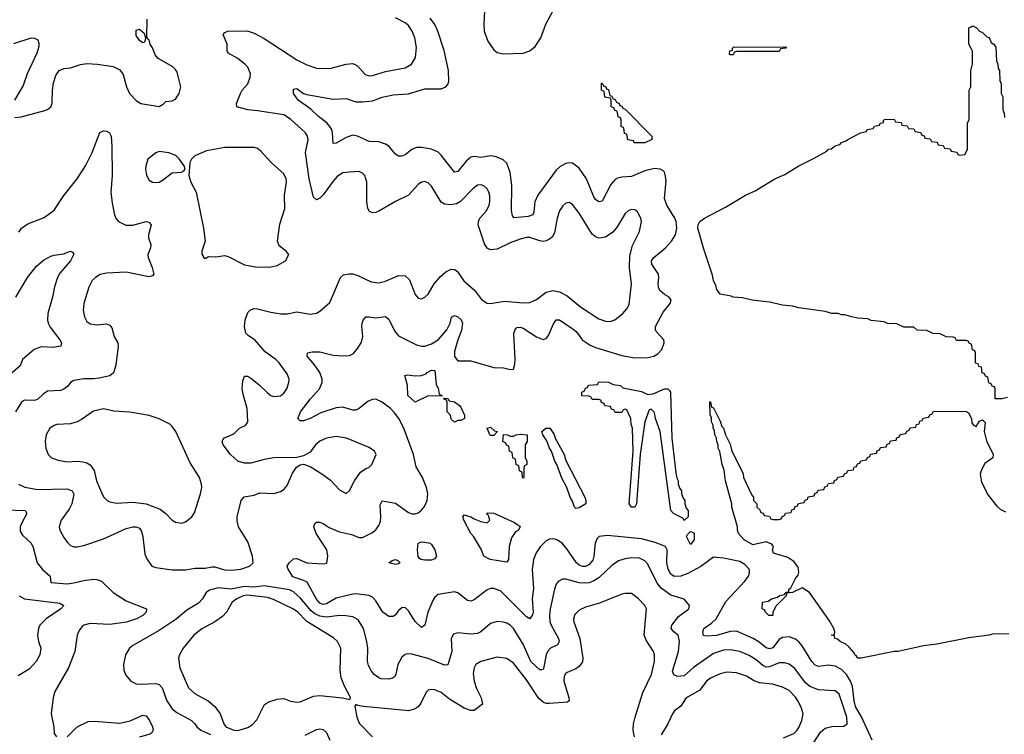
# Model space of a CAD drawing. Header units: inches. Extents: x 1834610 to 2027685, y 642842 to 774116.
# Tile 407 of 632: x 2004200 to 2010202, y 661685 to 666040. Entities that reach past the tile are written whole.
import ezdxf

# ---------------------------------------------------------------- set-up
doc = ezdxf.new("R2010")
doc.units = ezdxf.units.IN
doc.header["$MEASUREMENT"] = 0
doc.layers.add('C0606', color=7, linetype='Continuous')
doc.layers.add('C0616', color=7, linetype='Continuous')

msp = doc.modelspace()

# ---------------------------------------------------------------- linework, layer by layer
at = {"layer": 'C0606', "color": 5}
for points, elevation in [([(2007035, 666135), (2007029.4, 666010), (2007031.6, 665970), (2007053.4, 665910), (2007090, 665855.8), (2007110, 665841.1), (2007150, 665831), (2007270, 665836.1), (2007310, 665850.3), (2007342.7, 665877.3), (2007376, 665930), (2007407.7, 666012.3), (2007459.7, 666110)], 240), ([(2004170, 665444), (2004210, 665448.2), (2004353.1, 665486.9), (2004370, 665493.4), (2004389.3, 665510), (2004398, 665530), (2004399.7, 665610), (2004405.6, 665654.4), (2004420.2, 665700.2), (2004441.2, 665730), (2004470, 665743), (2004510, 665746), (2004570, 665766), (2004610, 665774), (2004674, 665770), (2004770, 665755.8), (2004810, 665734.9), (2004830, 665706.8), (2004850.3, 665630), (2004868.8, 665590), (2004910, 665548.2), (2004938, 665530), (2005050, 665511.3), (2005074.6, 665525.4), (2005090, 665542), (2005130, 665544.7), (2005150, 665556), (2005171.8, 665590), (2005183, 665630), (2005159.4, 665719.4), (2005150, 665736), (2005132.7, 665752.7), (2005043.3, 665803.3), (2005026.6, 665826.6), (2005010, 665869), (2004994.5, 665890), (2004990, 665918), (2004982, 665922), (2004975.3, 665935.3), (2004976.2, 666043.8)], 280), ([(2004192.2, 663210), (2004230.9, 663190.9), (2004310, 663177.1), (2004490, 663180.5), (2004519.5, 663170), (2004529.3, 663149.3), (2004518.3, 663090), (2004502.1, 663057.9), (2004452, 662990), (2004440.9, 662950), (2004444.7, 662930), (2004470, 662884.9), (2004490, 662855.3), (2004510, 662835.3), (2004530, 662827.8), (2004550, 662827.8), (2004590, 662836.5), (2004710, 662877.5), (2004850, 662939), (2004889.9, 662950.1), (2004910.2, 662950.1), (2004930, 662941.1), (2004941.9, 662921.8), (2004950.1, 662890.1), (2004962.2, 662782.2), (2004974.8, 662754.8), (2005005.7, 662710), (2005030, 662701.8), (2005130, 662686.6), (2005210, 662687.8), (2005270, 662698.6), (2005330, 662697.5), (2005373.9, 662706.1), (2005390, 662705.7), (2005447.5, 662687.5), (2005490, 662685.8), (2005547.9, 662692.1), (2005601.4, 662710), (2005622.2, 662730), (2005618.8, 662770), (2005590, 662858.4), (2005532.8, 662950), (2005525.2, 662985.2), (2005525.8, 663010), (2005550.9, 663109.1), (2005567.6, 663132.4), (2005630, 663143), (2005663.6, 663156.4), (2005750, 663152.7), (2005790, 663164), (2005810, 663176.3), (2005830, 663202), (2005863.5, 663276.5), (2005887.2, 663312.8), (2005910, 663327), (2005930, 663330.6), (2005970, 663316.5), (2006047.9, 663267.9), (2006094, 663234), (2006150, 663175.8), (2006190, 663153.4), (2006210, 663170.7), (2006240.5, 663230), (2006278.2, 663281.8), (2006310, 663305.7), (2006327.8, 663312.2), (2006346, 663330), (2006372, 663390), (2006362.7, 663410), (2006330, 663433.6), (2006192.7, 663490), (2006130, 663499.4), (2006070, 663490.7), (2006030, 663470.8), (2006002.4, 663450), (2005970, 663405.6), (2005930, 663382.9), (2005890, 663371.2), (2005749.7, 663369.7), (2005690, 663359.3), (2005610, 663338), (2005570, 663336.8), (2005529.3, 663349.3), (2005485.1, 663390), (2005440.5, 663450), (2005435.1, 663470), (2005439.3, 663480.7), (2005447.9, 663492.1), (2005504.5, 663515.5), (2005540.5, 663550), (2005577.7, 663570), (2005589.8, 663590), (2005586.6, 663670), (2005563.4, 663750), (2005557.1, 663790), (2005560.6, 663839.4), (2005570, 663866.8), (2005590, 663868.2), (2005610, 663855.8), (2005657.5, 663817.5), (2005710, 663766), (2005730, 663750.3), (2005750, 663743.1), (2005790, 663748.9), (2005810, 663764.9), (2005828, 663790), (2005840.5, 663830), (2005842, 663850), (2005830, 663882.7), (2005782.4, 663950), (2005761.6, 663970), (2005696.4, 664016.4), (2005633, 664090), (2005593.8, 664113.8), (2005578.5, 664130), (2005569.8, 664169.9), (2005575.4, 664210), (2005590, 664255.5), (2005607.2, 664272.8), (2005630, 664280.3), (2005650, 664279), (2005730, 664258), (2005791.7, 664248.3), (2005830, 664248.3), (2005890, 664260.2), (2005970, 664246), (2006008.3, 664251.7), (2006030, 664264.4), (2006090, 664316.3), (2006155.4, 664470), (2006174.4, 664485.6), (2006207.9, 664492.1), (2006230, 664491.1), (2006261.6, 664481.6), (2006343.4, 664443.4), (2006390, 664436.5), (2006430, 664447.1), (2006510, 664481.1), (2006550, 664479.6), (2006575.3, 664455.3), (2006610, 664364.9), (2006630, 664343.8), (2006650, 664339.3), (2006670, 664348.2), (2006690, 664368.2), (2006725.7, 664430), (2006765.4, 664474.7), (2006797, 664503), (2006830, 664519), (2006850, 664517.1), (2006866.6, 664506.6), (2006907.8, 664447.8), (2006971.9, 664391.9), (2007015, 664335), (2007050, 664312.8), (2007070.3, 664310.3), (2007156.1, 664323.9), (2007270, 664314.5), (2007310, 664317.2), (2007350, 664335.3), (2007410, 664380.2), (2007450.7, 664389.3), (2007490, 664381), (2007538, 664358), (2007619.5, 664290), (2007730, 664217.3), (2007770, 664202), (2007798.9, 664201.1), (2007828.4, 664211.6), (2007877, 664250), (2007902, 664278), (2007914.6, 664305.4), (2007929.8, 664430), (2007917, 664530), (2007919.1, 664600.9), (2007935.4, 664664.6), (2007978, 664750), (2007989.6, 664809.6), (2007986, 664830), (2007966, 664870), (2007950, 664882), (2007930, 664882.9), (2007910, 664875.6), (2007890, 664858.4), (2007842.6, 664777.4), (2007815.5, 664744.5), (2007770, 664714.1), (2007730, 664708.7), (2007710, 664716.8), (2007690, 664733.8), (2007610, 664861.3), (2007570, 664913), (2007550, 664926), (2007530, 664923), (2007510, 664906), (2007490, 664874.5), (2007476, 664830), (2007459.3, 664740.8), (2007445.1, 664714.9), (2007430, 664702.1), (2007410, 664692.2), (2007390, 664689.4), (2007370, 664692.2), (2007310, 664713.3), (2007290, 664712.8), (2007250, 664703.4), (2007190, 664680.5), (2007110, 664641.5), (2007070, 664636.8), (2007050, 664646.9), (2007033.9, 664673.9), (2006994.8, 664790), (2006996.4, 664810), (2007004.4, 664830), (2007044.8, 664875.2), (2007062, 664910), (2007066.6, 664930), (2007065.9, 664965.9), (2007059.7, 664990), (2007049.8, 665009.8), (2007030, 665028), (2007010, 665034.7), (2006990, 665030.8), (2006962.6, 665010), (2006887.8, 664932.2), (2006862.1, 664917.9), (2006828.8, 664911.2), (2006790, 664916.3), (2006768.6, 664928.6), (2006710, 665026.3), (2006690, 665045.6), (2006679, 665050), (2006670, 665053.3), (2006650, 665049.6), (2006630, 665035.1), (2006570, 664969.8), (2006490, 664932), (2006390, 664873.5), (2006370, 664864.7), (2006350, 664862.6), (2006332.2, 664872.2), (2006322.2, 664890), (2006316.1, 664930), (2006315.1, 665050), (2006304.2, 665090), (2006290, 665105.6), (2006270, 665114.3), (2006208.2, 665111.8), (2006170, 665106.2), (2006135.1, 665085), (2006110, 665056.8), (2006050, 664972.1), (2006030, 664952.4), (2006010, 664942), (2005990, 664958), (2005964.9, 665070), (2005942.9, 665230), (2005958.9, 665310), (2005954.6, 665330), (2005942.7, 665350), (2005850, 665434.4), (2005810, 665459.8), (2005650, 665485.3), (2005590, 665489.8), (2005524, 665510), (2005520.9, 665530), (2005545.1, 665590), (2005555.8, 665610), (2005591, 665650), (2005605.1, 665690), (2005606, 665710), (2005589.8, 665749.8), (2005571.4, 665770), (2005530, 665803), (2005470, 665836), (2005464, 665850), (2005464, 665890), (2005440.9, 665950), (2005450, 665962.8), (2005468, 665970), (2005587.6, 665972.4), (2005630, 665957.1), (2005690, 665925), (2005890, 665794.7), (2005950, 665765), (2006010, 665745), (2006090, 665742.4), (2006190, 665768.3), (2006230, 665772.6), (2006258.7, 665758.7), (2006306.1, 665706.1), (2006330, 665698.5), (2006350, 665700.2), (2006430, 665725.2), (2006550, 665746.9), (2006587.8, 665770), (2006612.4, 665810), (2006618.2, 665870), (2006609.7, 665930.3), (2006592.8, 665970), (2006570, 666004.7), (2006550, 666020.4), (2006490, 666052)], 260), ([(2009396.9, 661650), (2009332.4, 661792.4), (2009295.7, 661855.7), (2009286.1, 661890), (2009276.8, 661976.8), (2009264.7, 662010), (2009240.2, 662050), (2009210, 662080.2), (2009170, 662100.8), (2009130, 662106.8), (2009070, 662097.8), (2009050, 662106.3), (2009028.7, 662128.7), (2008970, 662224.5), (2008950, 662249.8), (2008930, 662265.3), (2008890, 662280.2), (2008850, 662274.7), (2008830, 662262.3), (2008790, 662212.9), (2008770, 662205.9), (2008750, 662213), (2008707.4, 662247.4), (2008670.2, 662269.8), (2008570, 662314.2), (2008530, 662311.1), (2008448, 662288), (2008384.1, 662284.1), (2008367.7, 662287.7), (2008364.2, 662310), (2008369.8, 662330), (2008416.9, 662363.1), (2008445.4, 662390), (2008504.9, 662495.1), (2008621.2, 662618.8), (2008643.1, 662650), (2008649.7, 662670), (2008648.4, 662690), (2008621.1, 662721.1), (2008590, 662738.2), (2008490, 662759.1), (2008430, 662764.2), (2008352, 662708), (2008273.8, 662666.2), (2008230, 662648.2), (2008190, 662647.6), (2008170, 662660.5), (2008152.1, 662692.1), (2008144.4, 662730), (2008147.6, 662810), (2008135.8, 662830), (2008073.9, 662853.9), (2007990, 662876.9), (2007782.8, 662897.2), (2007732.2, 662890), (2007720.6, 662879.4), (2007707.1, 662850), (2007700.1, 662770), (2007693.8, 662746.2), (2007670, 662717.6), (2007650, 662708.7), (2007630, 662708.7), (2007610, 662716.4), (2007593.8, 662730), (2007535.3, 662815.3), (2007505.8, 662850), (2007470, 662873), (2007450, 662876.8), (2007430, 662873.7), (2007410, 662864.8), (2007372.3, 662827.7), (2007348, 662792), (2007331.6, 662750), (2007324.5, 662690), (2007332.9, 662572.9), (2007323, 662510), (2007330.1, 662430.1), (2007325.7, 662414.3), (2007310, 662389.7), (2007290, 662401.5), (2007130, 662559.8), (2007090, 662573.8), (2007070, 662573.1), (2007050, 662565.6), (2006970, 662505.3), (2006950, 662496.4), (2006930, 662500.4), (2006870, 662548.4), (2006850, 662554.5), (2006750, 662537.2), (2006730, 662520.4), (2006718.5, 662501.5), (2006687.4, 662430), (2006669.1, 662350.9), (2006650, 662336.9), (2006610, 662373.6), (2006570, 662437.7), (2006550, 662457.4), (2006530, 662456.3), (2006510, 662438.9), (2006490, 662412.6), (2006476.2, 662403.8), (2006450, 662404.1), (2006413.2, 662430), (2006370, 662498.3), (2006350, 662520.4), (2006330, 662532), (2006250, 662541.6), (2006230, 662539.6), (2006130, 662514.5), (2006070, 662479.6), (2006050, 662475.4), (2006030, 662485), (2006010, 662509), (2005951.8, 662611.8), (2005925.3, 662625.3), (2005865, 662645), (2005834.8, 662694.8), (2005830.8, 662710), (2005842.7, 662730), (2005870, 662753.9), (2005890, 662757.6), (2005950, 662730.2), (2006050, 662723.6), (2006072.2, 662727.8), (2006079.1, 662770), (2006073.1, 662810), (2006007.1, 662910), (2005994, 662950), (2005999.6, 662970), (2006010, 662978), (2006030, 662977.8), (2006050, 662970.2), (2006086.5, 662946.5), (2006150, 662919), (2006222.5, 662902.5), (2006270, 662885.3), (2006290, 662885.5), (2006346.8, 662913.2), (2006370, 662931.8), (2006390, 662957.1), (2006398.6, 662981.4), (2006401.6, 663010), (2006397.1, 663082.9), (2006410, 663107.7), (2006490, 663094), (2006570, 663037.3), (2006590, 663028.1), (2006610, 663027.9), (2006630, 663034.6), (2006650, 663051.8), (2006667.4, 663072.6), (2006684.5, 663110), (2006687.8, 663150), (2006680.3, 663190), (2006656.2, 663250), (2006616.1, 663316.1), (2006601, 663390), (2006542.5, 663550), (2006510.4, 663610.4), (2006484.1, 663644.1), (2006459.8, 663670), (2006410, 663709.8), (2006370, 663727.4), (2006350, 663726.3), (2006324.4, 663715.6), (2006270, 663671), (2006250, 663661.5), (2006230, 663659.8), (2006170, 663678), (2006130, 663674.6), (2006036.2, 663643.8), (2005970, 663608.9), (2005930, 663595.1), (2005910, 663595.1), (2005895.1, 663610), (2005911.4, 663650), (2005971.8, 663730), (2006027, 663790), (2006043.7, 663830), (2006044.6, 663850), (2006029.8, 663890), (2005997.8, 663937.8), (2005953.3, 663990), (2005954, 664010), (2005983.5, 664016.5), (2006030, 664016.5), (2006110, 663996.1), (2006170, 663991.3), (2006210, 663994), (2006234.3, 664005.7), (2006262.2, 664037.8), (2006284.1, 664075.9), (2006292, 664110), (2006286.2, 664170), (2006288.6, 664190), (2006294.7, 664210), (2006310, 664228.4), (2006330, 664230.2), (2006370, 664223.9), (2006430, 664231.6), (2006450, 664215.3), (2006484.6, 664144.6), (2006510, 664113.6), (2006619.3, 664059.3), (2006650.5, 664050.5), (2006670, 664051.1), (2006710, 664063.9), (2006750.8, 664089.2), (2006804, 664150), (2006824.2, 664190), (2006832.8, 664227.2), (2006850, 664237.4), (2006870, 664228.7), (2006890.5, 664210.5), (2006900.1, 664190), (2006893, 664147), (2006870, 664089.7), (2006850, 664019), (2006850, 663986.8), (2006870, 663962), (2006950, 663962), (2007090, 663920.5), (2007150, 663918.4), (2007190, 663908.5), (2007210, 663910.7), (2007219.2, 663940.8), (2007221, 663970), (2007211.4, 664128.6), (2007222.1, 664157.9), (2007230, 664164.9), (2007250, 664167.2), (2007270, 664160.2), (2007350, 664106.7), (2007390, 664091.8), (2007410, 664097.6), (2007424, 664116), (2007453.1, 664186.9), (2007470, 664210.3), (2007490, 664210.2), (2007579, 664150), (2007595.4, 664135.4), (2007629.6, 664089.6), (2007677.3, 664057.3), (2007710, 664043.2), (2007870, 663993.7), (2007950, 663978.8), (2008030, 663980.7), (2008066, 663990), (2008090, 664003.1), (2008115.1, 664030), (2008128.3, 664070), (2008126.9, 664090), (2008080.6, 664140.6), (2008075.9, 664150), (2008076.1, 664170), (2008122.9, 664257), (2008165.4, 664310), (2008171.2, 664330), (2008159.5, 664350), (2008130, 664365.1), (2008102.5, 664390), (2008093.8, 664410), (2008091.4, 664430), (2008095.8, 664470), (2008093.2, 664490), (2008053.2, 664550), (2008052.2, 664570), (2008064.6, 664590), (2008136.8, 664650), (2008173.8, 664690), (2008197.3, 664730), (2008204.8, 664770), (2008201.6, 664810), (2008194.4, 664830), (2008144.7, 664910), (2008130.4, 664950), (2008140.8, 665060.8), (2008135.6, 665095.6), (2008130, 665111.6), (2008121, 665121), (2008104, 665130), (2008070, 665132.4), (2008010, 665119.4), (2007930, 665084.6), (2007870, 665081.1), (2007845, 665075), (2007830, 665066.6), (2007803.9, 665036.1), (2007750, 664934.3), (2007730, 664929.7), (2007710, 664944.7), (2007700.6, 664960.6), (2007655.3, 665070), (2007610, 665135.5), (2007570, 665165), (2007550, 665168), (2007530, 665163.7), (2007494.6, 665145.4), (2007470, 665123.1), (2007359.4, 664970), (2007340.9, 664930), (2007334.3, 664870), (2007328.4, 664851.6), (2007299.3, 664840.7), (2007213.4, 664833.4), (2007204.3, 664844.3), (2007197.5, 664877.5), (2007199.1, 665030), (2007190, 665109.3), (2007170, 665166), (2007147, 665186.9), (2007104.2, 665204.2), (2007071.1, 665211.1), (2007010, 665200.6), (2006970, 665206.8), (2006950, 665203.1), (2006921.1, 665178.9), (2006870, 665114.5), (2006850, 665111.2), (2006770, 665214.8), (2006750, 665233.3), (2006710.4, 665250.4), (2006650, 665262.2), (2006619.8, 665260.2), (2006590, 665248.8), (2006550, 665217.2), (2006530, 665208.6), (2006510, 665208.2), (2006490, 665221.3), (2006450, 665268.6), (2006430, 665282), (2006390, 665295), (2006330, 665298.5), (2006259.5, 665330), (2006230, 665335.9), (2006190, 665323.1), (2006130, 665286.9), (2006110, 665286.6), (2006107.3, 665350), (2006102, 665370), (2006089.8, 665390), (2006071.5, 665411.5), (2006020.8, 665450), (2005974.9, 665494.9), (2005897.7, 665550), (2005870, 665589.6), (2005868.1, 665610), (2005870, 665616.3), (2005890, 665620.3), (2005930, 665590.2), (2005950, 665583.9), (2006110, 665556.3), (2006190, 665558.8), (2006250, 665540.1), (2006290, 665539.3), (2006350, 665545.1), (2006410, 665568.5), (2006477, 665583), (2006570, 665587.6), (2006670, 665618), (2006770, 665618.6), (2006796.9, 665630), (2006810, 665644.4), (2006815.8, 665664.2), (2006814.8, 665730), (2006787.9, 665852.1), (2006749.9, 665970), (2006731.3, 666010), (2006701.7, 666050)], 240), ([(2010000, 665864), (2009986, 665890), (2009986, 665990), (2010000, 665997)], 220), ([(2004164.6, 665895.4), (2004270, 665928.7), (2004290, 665928.2), (2004310, 665916.3), (2004316.7, 665896.7), (2004316.7, 665876.7), (2004303.7, 665836.3), (2004246.5, 665710), (2004221.8, 665638.2), (2004168.6, 665550)], 280), ([(2010000, 664062.7), (2009990, 664066), (2009982, 664082), (2009970, 664086), (2009910, 664086), (2009902, 664102), (2009890, 664106), (2009848.4, 664108.4), (2009810, 664126), (2009768.4, 664128.4), (2009730, 664146), (2009670, 664148), (2009650, 664166), (2009590, 664166), (2009547.3, 664187.3), (2009490, 664188), (2009470, 664198), (2009390, 664208), (2009370, 664218), (2009310, 664222), (2009270, 664228.7), (2009230, 664242), (2009210, 664242), (2009190, 664248.7), (2009150, 664249), (2009110, 664262), (2008950, 664284), (2008910, 664295.3), (2008850, 664301.2), (2008770, 664319), (2008666, 664330), (2008606, 664346), (2008550, 664349.5), (2008536, 664356), (2008470, 664367), (2008450, 664395.3), (2008442.9, 664422.9), (2008430, 664448.7), (2008423.3, 664483.3), (2008370, 664642), (2008334.5, 664770), (2008335.1, 664790), (2008345.1, 664810), (2008374, 664830), (2008502, 664898), (2008624, 664970), (2008682.5, 664997.5), (2008804, 665070), (2008863.2, 665096.8), (2008949, 665150), (2009043.7, 665196.3), (2009120.2, 665239.8), (2009130, 665250.6), (2009146.3, 665253.7), (2009170, 665270.7), (2009200.4, 665279.6), (2009210, 665290.8), (2009239, 665301), (2009248, 665310), (2009326, 665350), (2009362, 665358), (2009366, 665370), (2009402, 665378), (2009410, 665392), (2009442, 665398), (2009446, 665410), (2009466, 665414), (2009466, 665426), (2009472, 665432), (2009530, 665434), (2009538, 665418), (2009572.7, 665412.7), (2009578, 665398), (2009610, 665394), (2009618, 665378), (2009650, 665374), (2009658, 665358), (2009692.7, 665352.7), (2009698, 665338), (2009712.7, 665332.7), (2009718, 665318), (2009750, 665314), (2009758, 665298), (2009792.7, 665292.7), (2009798, 665278), (2009830, 665274), (2009838, 665258), (2009872.7, 665252.7), (2009878, 665238), (2009912.7, 665232.7), (2009918, 665218), (2009930, 665214), (2009962, 665218), (2009978, 665250), (2009978, 665410), (2009987.3, 665432.7), (2009988, 665610), (2009998, 665630), (2009998, 665730), (2010000, 665737.6)], 220), ([(2004194.8, 664745.2), (2004210.5, 664769.5), (2004250, 664795.8), (2004350, 664835.3), (2004410, 664878.7), (2004470, 664968.2), (2004550.6, 665069.4), (2004600.4, 665150), (2004641.5, 665230), (2004687.6, 665352.4), (2004710, 665363.1), (2004730, 665360.3), (2004747.7, 665350), (2004757.4, 665330), (2004762, 665270), (2004764.4, 665090), (2004755, 664990), (2004763, 664923), (2004778.5, 664850), (2004787.4, 664827.4), (2004801.6, 664810), (2004847.3, 664787.3), (2004890, 664788.1), (2004970, 664810.3), (2004986.4, 664806.4), (2005000.5, 664790), (2004985.3, 664730), (2004985.5, 664710), (2005000.2, 664670), (2004998, 664650), (2004981.2, 664610), (2004982.9, 664590), (2005008, 664530), (2005017, 664490), (2005010, 664479.5), (2004987.2, 664472.8), (2004850, 664501.6), (2004730, 664496.2), (2004690, 664487.7), (2004661.1, 664470), (2004642.8, 664450), (2004620.8, 664410), (2004590.3, 664310), (2004587.4, 664270), (2004595.8, 664230), (2004610, 664200.5), (2004630, 664186), (2004670, 664180.3), (2004730, 664187.4), (2004750, 664179.5), (2004761.8, 664161.8), (2004776.1, 664110), (2004797.6, 664070), (2004800.6, 664050), (2004785.5, 663934.5), (2004772.3, 663887.7), (2004750, 663869.7), (2004684.3, 663855.7), (2004649.2, 663850.8), (2004590, 663851.3), (2004530, 663840.6), (2004510.3, 663830), (2004492.8, 663807.2), (2004470, 663788.6), (2004450, 663781.4), (2004370, 663776.2), (2004342.5, 663757.5), (2004310, 663726.6), (2004290, 663718.8), (2004230, 663720.9), (2004211.6, 663708.4), (2004174.2, 663650)], 260), ([(2004176.5, 664350), (2004246.8, 664470), (2004301.5, 664538.5), (2004345.3, 664574.7), (2004390, 664598.7), (2004410, 664605.3), (2004467.6, 664612.4), (2004510, 664630.4), (2004522.8, 664622.8), (2004530, 664612), (2004510.5, 664570), (2004444.3, 664495.7), (2004431.3, 664470), (2004412.5, 664412.5), (2004400.9, 664350), (2004371.3, 664250), (2004369.1, 664210), (2004373.4, 664190), (2004385.5, 664165.5), (2004445.7, 664090), (2004455.8, 664070), (2004450.7, 664050), (2004402.8, 664042.8), (2004330, 664047.1), (2004288.2, 664030), (2004217.1, 663970), (2004203.1, 663930), (2004087.2, 663830)], 240), ([(2010000, 662275.2), (2009986.4, 662273.6), (2009790, 662234), (2009710, 662224), (2009554, 662190), (2009530, 662189.2), (2009330, 662149.2), (2009310, 662149.5), (2009302, 662162), (2009290, 662169.4), (2009283.9, 662183.9), (2009257, 662217), (2009235.5, 662235.5), (2009202, 662250), (2009185.6, 662265.6), (2009168, 662270), (2009166, 662286), (2009146, 662290), (2009166, 662294), (2009168, 662310), (2009162, 662330), (2009136, 662376), (2009015.3, 662550), (2008970, 662578), (2008910, 662548.7), (2008874, 662546), (2008872, 662530), (2008811, 662469), (2008791.3, 662430), (2008791, 662410), (2008766, 662410), (2008746, 662430), (2008742, 662442), (2008726, 662450), (2008728, 662490), (2008762.7, 662497.3), (2008782, 662510), (2008818.6, 662521.4), (2008831, 662531), (2008862, 662538), (2008872, 662552), (2008888, 662552), (2008889, 662570), (2008901.2, 662578.8), (2008930, 662634), (2008945.8, 662654.2), (2008949.6, 662670.4), (2008944.7, 662704.7), (2008918, 662738), (2008882, 662762), (2008795.3, 662790), (2008789.2, 662810), (2008795.3, 662830), (2008784.7, 662844.7), (2008750, 662858), (2008670, 662839), (2008615.3, 662870), (2008582, 662910), (2008575.3, 662930), (2008575.3, 662950), (2008542, 663070), (2008542, 663090), (2008502, 663230), (2008494.6, 663294.6), (2008482, 663330), (2008468.4, 663408.4), (2008458, 663430), (2008458, 663450), (2008448.8, 663468.9), (2008448, 663490), (2008438, 663510), (2008436.4, 663536.4), (2008428, 663550), (2008428, 663570), (2008418, 663590), (2008416.4, 663616.4), (2008408, 663630), (2008406, 663714), (2008412, 663710), (2008418, 663678), (2008430, 663674), (2008470, 663594), (2008481, 663561), (2008491, 663550), (2008502, 663510), (2008530, 663454), (2008542, 663410), (2008610, 663274), (2008612, 663250), (2008663.6, 663143.6), (2008674, 663130), (2008674, 663110), (2008694, 663090), (2008694, 663070), (2008712.7, 663052.7), (2008718, 663038), (2008732.7, 663032.7), (2008738, 663018), (2008770, 663014), (2008778, 662998), (2008790, 662994), (2008830, 662994), (2008842, 662998), (2008847.3, 663012.7), (2008862, 663018), (2008867.3, 663032.7), (2008902, 663038), (2008907.3, 663052.7), (2008922, 663058), (2008927.3, 663072.7), (2008942, 663078), (2008947.3, 663092.7), (2008982, 663098), (2008987.3, 663112.7), (2009002, 663118), (2009007.3, 663132.7), (2009042, 663138), (2009047.3, 663152.7), (2009062, 663158), (2009067.3, 663172.7), (2009102, 663178), (2009107.3, 663192.7), (2009122, 663198), (2009130, 663214), (2009162, 663218), (2009167.3, 663232.7), (2009182, 663238), (2009187.3, 663252.7), (2009222, 663258), (2009227.3, 663272.7), (2009242, 663278), (2009247.3, 663292.7), (2009282, 663298), (2009287.3, 663312.7), (2009302, 663318), (2009307.3, 663332.7), (2009322, 663338), (2009327.3, 663352.7), (2009362, 663358), (2009367.3, 663372.7), (2009382, 663378), (2009387.3, 663392.7), (2009422, 663398), (2009427.3, 663412.7), (2009442, 663418), (2009447.3, 663432.7), (2009482, 663438), (2009487.3, 663452.7), (2009502, 663458), (2009507.3, 663472.7), (2009542, 663478), (2009547.3, 663492.7), (2009562, 663498), (2009567.3, 663512.7), (2009602, 663518), (2009607.3, 663532.7), (2009622, 663538), (2009627.3, 663552.7), (2009662, 663558), (2009667.3, 663572.7), (2009682, 663578), (2009687.3, 663592.7), (2009702, 663598), (2009707.3, 663612.7), (2009742, 663618), (2009747.3, 663632.7), (2009762, 663638), (2009770, 663654), (2009971.6, 663651.6), (2009983.6, 663643.6), (2010000, 663613.6)], 220), ([(2004110, 663052.6), (2004233, 663050), (2004242.8, 663030), (2004210.2, 662970), (2004203.8, 662950), (2004202.5, 662922.5), (2004218, 662898), (2004270.2, 662850), (2004282.9, 662822.9), (2004307.3, 662730), (2004339, 662690), (2004384.9, 662650), (2004389.6, 662609.5), (2004490, 662603.1), (2004530, 662607.9), (2004590, 662623.5), (2004650, 662631.6), (2004670, 662629.1), (2004697.8, 662617.8), (2004770, 662550.4), (2004850, 662499.5), (2004972.7, 662450), (2004971.7, 662430), (2004951.2, 662408.8), (2004912.2, 662390), (2004851, 662369), (2004750, 662354.6), (2004630, 662361), (2004590.8, 662350), (2004579.6, 662340.4), (2004562.7, 662317.4), (2004550.2, 662289.8), (2004535.8, 662190), (2004498, 662090), (2004414.4, 661945.6), (2004404.9, 661910), (2004391.6, 661810), (2004408.7, 661730), (2004410.4, 661690), (2004424.9, 661670)], 240), ([(2009036.3, 661630), (2009082, 661698), (2009110, 661722.5), (2009150, 661733.3), (2009224.8, 661735.2), (2009245.1, 661750), (2009242.9, 661790), (2009195, 661930), (2009170, 661949.7), (2009070, 661955.5), (2009016.7, 661976.7), (2008990, 661999.9), (2008926, 662086), (2008890, 662112.8), (2008861.1, 662121.1), (2008830, 662121.1), (2008770, 662096.4), (2008750, 662094.9), (2008730, 662103.8), (2008690, 662138.5), (2008645.9, 662165.9), (2008590, 662189.1), (2008530, 662200.5), (2008490, 662197.9), (2008430, 662177.5), (2008307.1, 662092.9), (2008250, 662042.2), (2008210, 662038.6), (2008187.1, 662047.1), (2008178.7, 662070), (2008215.1, 662190), (2008222.4, 662250), (2008213.8, 662290), (2008186.9, 662310), (2008170.8, 662330), (2008174.9, 662350), (2008215.9, 662404.1), (2008279.6, 662450), (2008282.4, 662470), (2008249.8, 662509.8), (2008170, 662534.1), (2008110, 662575.4), (2008086.9, 662606.9), (2008030, 662722.6), (2008010, 662743.1), (2007979.1, 662759.1), (2007930, 662761.6), (2007890, 662755.3), (2007850, 662742.2), (2007810, 662714.8), (2007730, 662639.1), (2007699.6, 662620.4), (2007670.6, 662609.4), (2007650, 662605.9), (2007610, 662608.7), (2007529.2, 662630.8), (2007509.3, 662630.7), (2007482.7, 662617.3), (2007470, 662599.6), (2007459.3, 662570), (2007433.2, 662450), (2007428.9, 662410), (2007432.5, 662370), (2007438.9, 662350), (2007483.5, 662270), (2007489.2, 662250), (2007477.6, 662230), (2007436, 662210), (2007418, 662190), (2007409.5, 662170), (2007393, 662087), (2007390, 662079.6), (2007382, 662078), (2007370, 662077.6), (2007316.2, 662130), (2007270, 662234.6), (2007210, 662330.8), (2007190, 662350.8), (2007170, 662361.8), (2007150, 662368.7), (2007110, 662372), (2007070, 662359.7), (2007010.1, 662309.9), (2006990, 662299.8), (2006950, 662295.3), (2006870, 662304.4), (2006844.2, 662295.8), (2006830.2, 662269.8), (2006833.5, 662190), (2006810, 662108.2), (2006790, 662105.8), (2006690, 662147.6), (2006590, 662173.5), (2006565.2, 662174.8), (2006550, 662170.9), (2006530, 662155.1), (2006514.4, 662130), (2006506, 662110), (2006493.8, 662050), (2006484.9, 662035.1), (2006472.9, 662027.1), (2006450, 662021.9), (2006403.3, 662023.3), (2006388.6, 662028.6), (2006361.8, 662050), (2006343.7, 662070), (2006325.3, 662105.3), (2006320.2, 662130), (2006321.7, 662210), (2006315.8, 662250), (2006296.1, 662330), (2006263.6, 662383.6), (2006230, 662400.6), (2006188.1, 662408.1), (2006150, 662408.7), (2006070, 662399.9), (2006030, 662405.3), (2005999.9, 662419.9), (2005977.6, 662437.5), (2005910, 662517.4), (2005870, 662554), (2005845.1, 662565.1), (2005690, 662589.1), (2005630, 662581.9), (2005570, 662585.6), (2005490, 662570.6), (2005410, 662578.9), (2005356.1, 662563.9), (2005336.5, 662550), (2005313.6, 662510), (2005290, 662483.5), (2005218.1, 662441.9), (2005153.5, 662386.5), (2005050, 662317.8), (2004890, 662226.6), (2004868.6, 662210), (2004845.3, 662170), (2004832, 662110), (2004835.8, 662075.8), (2004846.7, 662046.7), (2004877.1, 662010), (2004910, 661993.8), (2004930, 661990.2), (2005030, 661994.6), (2005050, 661989.2), (2005069.5, 661969.5), (2005096.3, 661890), (2005130, 661839.6), (2005158.1, 661818.1), (2005247.2, 661770), (2005267.8, 661750), (2005279.2, 661730), (2005303.2, 661710), (2005364.1, 661684.1)], 260), ([(2004196, 662530), (2004230, 662511.8), (2004445.3, 662485.3), (2004468.2, 662470), (2004451.7, 662450), (2004360.9, 662390), (2004322, 662350), (2004313.8, 662330), (2004309.2, 662290), (2004315.5, 662250), (2004328.2, 662210), (2004322.2, 662170), (2004299.7, 662130), (2004257.4, 662082.6), (2004190, 662041)], 220), ([(2007948.1, 661670), (2007939.8, 661710), (2007942.5, 661750), (2007951.1, 661790), (2007999.2, 661940.8), (2008051.3, 662050), (2008069.8, 662130), (2008069.8, 662169.8), (2008064.2, 662190), (2008018.5, 662258.5), (2008007.1, 662290), (2008021.4, 662450), (2008010.5, 662470.5), (2007970, 662512.8), (2007930, 662542.6), (2007890, 662543.5), (2007870, 662538.5), (2007735.3, 662484.7), (2007650, 662460.9), (2007610, 662441.1), (2007584.6, 662415.4), (2007576.9, 662390), (2007578.2, 662370), (2007614.7, 662270), (2007633.2, 662150), (2007630, 662126.6), (2007610, 662098.5), (2007590, 662084.5), (2007538.1, 662061.9), (2007526.9, 662053.1), (2007519.9, 662039.9), (2007516, 662010), (2007548.4, 661910), (2007548.8, 661890), (2007538.9, 661881.1), (2007430, 661872.5), (2007410, 661873.4), (2007390, 661880.7), (2007364.3, 661904.3), (2007290, 662018.2), (2007210, 662119.7), (2007170, 662146.4), (2007110, 662155), (2007010.2, 662129.8), (2006981.1, 662110), (2006969.4, 662090.6), (2006964.6, 662055.4), (2006970.2, 662009.8), (2006984.2, 661964.2), (2007013, 661907), (2007020.5, 661870), (2006970.3, 661829.7), (2006950, 661829.8), (2006910, 661844.6), (2006820.5, 661900.5), (2006770, 661939.8), (2006730, 661957.2), (2006710, 661958.9), (2006690, 661953.6), (2006678.3, 661941.7), (2006645.5, 661874.5), (2006630, 661852), (2006610, 661840.5), (2006571.5, 661828.5), (2006295.2, 661855.2), (2006261.5, 661861.5), (2006250, 661868), (2006242.8, 661857.2), (2006254.6, 661790), (2006270, 661753), (2006350, 661670.3)], 280), ([(2008856.4, 661663.6), (2008918.5, 661690), (2008939.4, 661710), (2008951.4, 661730), (2008968.1, 661770), (2008975.5, 661810), (2008964.4, 661850), (2008943.9, 661890), (2008930, 661910.7), (2008890, 661952.4), (2008850, 661972.4), (2008789.9, 661989.9), (2008710, 661999.9), (2008674.1, 662014.1), (2008630, 662040.3), (2008570, 662059.4), (2008510, 662064), (2008470, 662054.6), (2008410, 662028.1), (2008387.2, 662010), (2008346.5, 661953.5), (2008270, 661911.2), (2008259.2, 661900.8), (2008230, 661857.6), (2008191.4, 661828.6), (2008178.4, 661810), (2008150.7, 661749.3), (2008110, 661681.6)], 280), ([(2004489.2, 661670), (2004549.6, 661730), (2004616.5, 661763.5), (2004653.6, 661766.4), (2004810, 661753.2), (2004873, 661767), (2004950, 661801.1), (2004970, 661798.9), (2004991.1, 661770), (2005009.2, 661730), (2005012.8, 661710), (2005005.5, 661694.5), (2004993.4, 661686.6), (2004930, 661667.8)], 240), ([(2005939.9, 661680.1), (2006010, 661715.6), (2006030, 661718.7), (2006050, 661715.3), (2006070, 661697.1), (2006091.2, 661650)], 260)]:
    msp.add_lwpolyline(points, dxfattribs=dict(at, elevation=elevation))
for points, elevation in [([(2004950, 665899), (2004930, 665913.2), (2004910, 665944), (2004910, 665976), (2004930, 665982.8), (2004958, 665958), (2004966, 665930), (2004965.4, 665914.6), (2004958, 665902)], 280), ([(2008530, 665826), (2008526, 665830), (2008528.7, 665850), (2008546, 665854), (2008546, 665866), (2008549.3, 665870.7), (2008552, 665872), (2008870, 665874), (2008874, 665870), (2008870, 665866), (2008838, 665862), (2008830, 665846), (2008570, 665846), (2008558, 665842), (2008550, 665826)], 220), ([(2007949.3, 665289.3), (2007946, 665290), (2007942, 665302), (2007907.3, 665307.3), (2007902, 665342), (2007887.3, 665347.3), (2007882, 665382), (2007866, 665390), (2007866, 665430), (2007862, 665442), (2007847.3, 665447.3), (2007842, 665482), (2007827.3, 665487.3), (2007822, 665502), (2007806, 665510), (2007806, 665550), (2007802, 665562), (2007767.3, 665567.3), (2007762, 665602), (2007746, 665610), (2007746, 665654), (2007750, 665654), (2007758, 665638), (2007774, 665630), (2007778, 665618), (2007790, 665614), (2007798, 665578), (2007810, 665574), (2007818, 665558), (2007830, 665554), (2007838, 665538), (2007854, 665530), (2007858, 665518), (2007870, 665514), (2007878, 665498), (2007890, 665494), (2008054, 665330), (2008054, 665310), (2008010, 665289.5)], 220), ([(2005630, 665262), (2005450, 665261.1), (2005339.3, 665240.7), (2005267.3, 665210), (2005246.8, 665190), (2005237.3, 665170), (2005230.7, 665090), (2005243, 665050), (2005274.9, 664990), (2005320.3, 664770), (2005330.5, 664690), (2005311, 664630), (2005311.3, 664611.3), (2005322, 664590), (2005330, 664584.7), (2005350, 664598), (2005394.8, 664594.8), (2005450, 664603.6), (2005475.8, 664595.8), (2005570, 664547.2), (2005650, 664532.7), (2005730, 664533.4), (2005770, 664542), (2005821.2, 664570), (2005841.2, 664610), (2005824, 664630), (2005782, 664662), (2005772, 664690), (2005785.7, 664794.3), (2005816.4, 664890), (2005814.7, 664970), (2005825.6, 665050), (2005824.2, 665070), (2005810, 665100.9), (2005732.7, 665170), (2005670, 665239.3), (2005650, 665254.5)], 280), ([(2005050, 665236.2), (2005030, 665229.3), (2004982, 665190), (2004968.4, 665148.4), (2004966.7, 665130), (2004972.8, 665092.8), (2004990, 665062.8), (2005010, 665050.8), (2005030, 665047.7), (2005050, 665050.7), (2005070, 665062), (2005130, 665107.7), (2005186, 665110), (2005200.4, 665119.6), (2005208, 665130), (2005202, 665150), (2005172, 665192), (2005152, 665212), (2005110, 665229.2)], 280), ([(2006774, 663746), (2006690, 663748), (2006610, 663709.3), (2006566, 663750), (2006564, 663810), (2006548.7, 663871.3), (2006563.7, 663876.3), (2006610, 663870.4), (2006647.6, 663872.4), (2006678, 663882), (2006684, 663890), (2006710, 663904.7), (2006730, 663902), (2006738, 663818), (2006750, 663794), (2006758, 663758), (2006774, 663750)], 220), ([(2008030, 663756.3), (2008060.9, 663759.1), (2008130, 663790.3), (2008150.4, 663790.4), (2008160.7, 663780.7), (2008166.8, 663770), (2008176, 663490), (2008199.6, 663279.6), (2008205.4, 663245.4), (2008214, 663230), (2008214, 663210), (2008223.6, 663183.6), (2008234, 663170), (2008234, 663150), (2008243.6, 663123.6), (2008254, 663110), (2008254, 663090), (2008263.6, 663063.6), (2008274, 663050), (2008274, 663010), (2008250, 662988.7), (2008242, 663002), (2008186, 663030), (2008169.5, 663050), (2008104, 663530), (2008075.3, 663610), (2008070, 663646), (2008050, 663666), (2008038, 663662), (2008011.3, 663590), (2007982.8, 663390), (2007960.7, 663090), (2007950.7, 663070), (2007930, 663069.7), (2007915.3, 663090), (2007939, 663410), (2007935.3, 663550), (2007927.3, 663572.7), (2007926, 663610), (2007902, 663662), (2007890, 663666), (2007878, 663662), (2007870, 663646), (2007830, 663646), (2007822, 663662), (2007807.3, 663667.3), (2007802, 663682), (2007767.3, 663687.3), (2007762, 663702), (2007747.3, 663707.3), (2007742, 663722), (2007730, 663726), (2007690, 663726), (2007682, 663742), (2007670, 663746), (2007627.3, 663747.3), (2007626, 663770), (2007642, 663778), (2007650, 663794), (2007662, 663798), (2007667.3, 663812.7), (2007722, 663818), (2007730, 663834), (2007789, 663831), (2007818, 663818), (2007862, 663810), (2007876.9, 663796.9), (2007990, 663774.4)], 220), ([(2006850, 663588), (2006830, 663606), (2006826, 663630), (2006806, 663650), (2006806, 663710), (2006802, 663722), (2006787.3, 663727.3), (2006786, 663734), (2006810, 663731.3), (2006818, 663718), (2006850, 663710.8), (2006881, 663690), (2006890, 663678), (2006911, 663630), (2006912, 663610), (2006890, 663598), (2006870, 663598)], 220), ([(2004710, 663668), (2004650, 663654.7), (2004577, 663603), (2004550, 663588.8), (2004510, 663578), (2004427.1, 663572.9), (2004410, 663568), (2004383.1, 663550), (2004362.3, 663510), (2004355.6, 663470), (2004358.8, 663430), (2004374.4, 663390), (2004394, 663370), (2004435.1, 663355.1), (2004490, 663346.5), (2004550, 663349), (2004585.7, 663345.7), (2004610, 663338.9), (2004630, 663327.2), (2004653.5, 663293.5), (2004668.5, 663230), (2004704.6, 663144.6), (2004712.2, 663130), (2004733, 663110), (2004750, 663101.5), (2004790, 663094.4), (2004890, 663099.3), (2004970, 663090.2), (2005056.3, 663056.3), (2005090.3, 663030), (2005130, 662990.4), (2005150, 662978.4), (2005187.5, 662972.5), (2005210, 662979.3), (2005249.4, 663010), (2005265.3, 663034.7), (2005303, 663150), (2005309.7, 663190), (2005308.1, 663210), (2005295.1, 663250), (2005238.8, 663338.8), (2005152.1, 663530), (2005130, 663562), (2005115.2, 663575.2), (2005050, 663608.4), (2004990, 663627.2), (2004871.7, 663648.3), (2004774.7, 663654.7)], 280), ([(2007070, 663506), (2007066, 663510), (2007048.8, 663551.1), (2007070, 663556), (2007095.3, 663535.3), (2007112, 663530), (2007090, 663506)], 220), ([(2007590, 663062), (2007582, 663070), (2007570, 663106), (2007555.3, 663130), (2007535.3, 663190), (2007505.6, 663245.6), (2007475.3, 663330), (2007462, 663350), (2007442, 663410), (2007428.7, 663430), (2007413.6, 663473.6), (2007388, 663510), (2007382, 663530), (2007408, 663550), (2007431, 663551), (2007456, 663516), (2007464.7, 663490), (2007518, 663390), (2007530, 663354), (2007644.7, 663130), (2007651.3, 663110), (2007651, 663090), (2007610, 663065.2)], 220), ([(2007270, 663246), (2007266, 663250), (2007262, 663282), (2007246, 663290), (2007242, 663322), (2007226, 663330), (2007222, 663362), (2007206, 663370), (2007202, 663402), (2007186, 663410), (2007182, 663442), (2007167.3, 663447.3), (2007162, 663462), (2007146, 663470), (2007148.7, 663511.3), (2007174, 663510), (2007190, 663502), (2007210, 663502), (2007226, 663510), (2007250, 663513.4), (2007294, 663510), (2007294, 663470), (2007282, 663450), (2007282, 663370), (2007291.2, 663351.1), (2007291.3, 663330), (2007278, 663322), (2007274, 663310), (2007274, 663250)], 220), ([(2007170, 662734), (2007068, 662750), (2007029, 662770), (2007013.6, 662813.6), (2006968.8, 662888.9), (2006949.1, 662909.1), (2006908, 662990), (2006902, 663010), (2006910, 663022), (2006950.7, 663010.7), (2006970, 662998), (2007010, 662982), (2007050, 662974), (2007066, 662990), (2007058, 663018), (2007048.4, 663028.4), (2007050, 663034), (2007090, 663032), (2007215.3, 662975.3), (2007251.2, 662951.1), (2007241, 662930), (2007221.7, 662918.3), (2007198, 662882), (2007184, 662830), (2007179.1, 662750)], 220), ([(2008290, 662842), (2008265.2, 662890), (2008270, 662902), (2008290, 662922), (2008310, 662914), (2008310.8, 662910.8), (2008310.6, 662870)], 220), ([(2006670, 662746), (2006646, 662750), (2006636.4, 662756.4), (2006628.7, 662768.7), (2006624, 662810), (2006630, 662850.8), (2006650, 662857.3), (2006670, 662856.3), (2006702, 662850), (2006710, 662842), (2006730.7, 662810), (2006741, 662770), (2006730, 662755.3), (2006710, 662747)], 220), ([(2006490, 662719.3), (2006449.2, 662730), (2006470, 662744.7), (2006490.5, 662750.5), (2006505.4, 662745.4), (2006515.3, 662735.3), (2006518, 662730), (2006510, 662724)], 220), ([(2005586.9, 662533.1), (2005562.3, 662530), (2005523.5, 662510), (2005495.8, 662490), (2005460.7, 662430), (2005437, 662403), (2005390, 662370.6), (2005310, 662327.1), (2005262.4, 662290), (2005196, 662210), (2005173.4, 662170), (2005167.2, 662150), (2005175.3, 662090), (2005230, 661968.8), (2005270, 661932.4), (2005349, 661889), (2005390, 661855.5), (2005421.8, 661810), (2005444.2, 661750), (2005457.4, 661730), (2005504.9, 661710), (2005530, 661708.9), (2005590, 661726.7), (2005617, 661743), (2005645.5, 661774.5), (2005692.6, 661867.4), (2005717.7, 661882.3), (2005770, 661899.8), (2005810, 661903.2), (2005850, 661886.5), (2005890, 661880.7), (2005910, 661883.5), (2005990, 661918.7), (2006030, 661921.9), (2006167.3, 661907.3), (2006210, 661898), (2006217.2, 661902.8), (2006217.2, 661910), (2006179.6, 661979.6), (2006158.8, 662030), (2006153.4, 662073.4), (2006157.6, 662210), (2006137.7, 662250), (2006112.9, 662272.9), (2005950, 662372.7), (2005895, 662430), (2005870, 662447.7), (2005746.7, 662506.7), (2005710, 662518.4)], 280)]:
    msp.add_lwpolyline(points, close=True, dxfattribs=dict(at, elevation=elevation))
at = {"layer": 'C0616', "color": 5, "elevation": 220}
for points in [[(2010000, 665997), (2010010, 666002), (2010032, 665990), (2010050.9, 665970.9), (2010070, 665962), (2010096, 665936), (2010110, 665931), (2010122, 665902), (2010138, 665890), (2010150, 665872), (2010154, 665790), (2010162, 665770), (2010163.6, 665743.6), (2010172, 665730), (2010174, 665670), (2010182, 665650), (2010182, 665590), (2010192, 665570), (2010194, 665490), (2010202, 665470), (2010203.6, 665443.6)], [(2010000, 665737.6), (2010008.8, 665771.1), (2010008.4, 665848.4), (2010000, 665864)], [(2010222, 663738), (2010189.4, 663729.4), (2010146, 663730), (2010146, 663790), (2010142, 663802), (2010127.3, 663807.3), (2010122, 663822), (2010107.3, 663827.3), (2010102, 663862), (2010087.3, 663867.3), (2010082, 663882), (2010067.3, 663887.3), (2010062, 663922), (2010047.3, 663927.3), (2010042, 663942), (2010027.3, 663947.3), (2010026, 664010), (2010022, 664022), (2010007.3, 664027.3), (2010002, 664062), (2010000, 664062.7)], [(2010000, 663613.6), (2010002, 663610), (2010003.6, 663583.6), (2010014, 663570), (2010030, 663562), (2010050, 663594), (2010070, 663602), (2010084.7, 663584.7), (2010079.1, 663530), (2010094, 663474), (2010134.4, 663390), (2010132.4, 663370), (2010083.8, 663336.2), (2010062.8, 663297.2), (2010055.8, 663270), (2010062, 663222), (2010103.4, 663143.4), (2010156, 663076), (2010177, 663057), (2010210, 663041.6)], [(2010230, 662298), (2010130, 662295.3), (2010110, 662288.7), (2010000, 662275.2)]]:
    msp.add_lwpolyline(points, dxfattribs=at)

doc.saveas('drawing.dxf')
